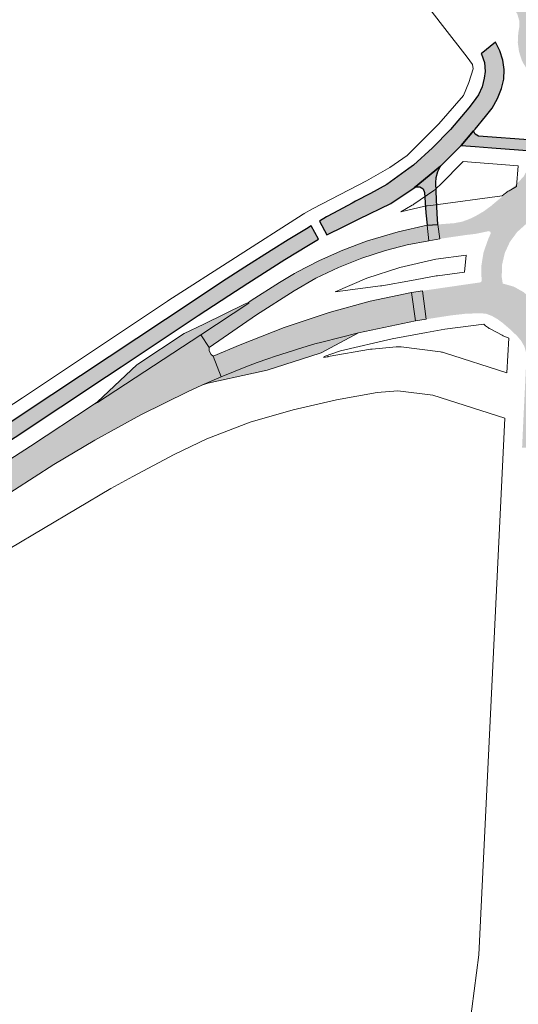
# Paper-space layout 'Layout1' of a CAD drawing. Header units: metres. Extents: x 123097 to 144122, y 392739 to 407589.
# Tile 447 of 510: x 138008 to 138156, y 398401 to 398693. Entities that reach past the tile are written whole.
import ezdxf
from ezdxf.enums import TextEntityAlignment as Align

# ---------------------------------------------------------------- set-up
doc = ezdxf.new("R2010")
doc.units = ezdxf.units.M
doc.header["$MEASUREMENT"] = 0
for name, color, linetype, lineweight in [('gs-anno-wegen algemeen tekst', 7, 'Continuous', 0), ('gs-knt-autosnelweg', 7, 'Continuous', 0), ('gs-knt-hoofdweg', 7, 'Continuous', 0), ('gs-knt-wegen algemeen', 7, 'Continuous', 0), ('ir-ARC-asfalt-hoofdwegen-te inspecteren', 5, 'Continuous', 0), ('ir-ARC-fietspaden naastliggend- te inspecteren', 1, 'Continuous', 0)]:
    doc.layers.add(name, color=color, linetype=linetype, lineweight=lineweight)
doc.styles.add('Style-Arial', font='arial.ttf')

psp = doc.layouts.get("Layout1")

# ---------------------------------------------------------------- hatches: boundary and pattern name
at = {"layer": 'ir-ARC-asfalt-hoofdwegen-te inspecteren', "linetype": 'Continuous', "lineweight": 13}
h = psp.add_hatch(color=5, dxfattribs=at)
h.paths.add_polyline_path([(138176.976, 398655.851), (138171.766, 398656.466), (138171.864, 398658.379), (138172.656, 398669.366), (138172.424, 398670.086), (138171.751, 398670.432), (138170.165, 398670.571), (138169.431, 398670.33), (138169.118, 398669.623), (138168.384, 398658.68), (138168.299, 398656.761), (138159.99, 398657.378), (138160.144, 398659.284), (138160.972, 398671.31), (138160.949, 398671.911), (138160.677, 398673.821), (138160.027, 398675.638), (138159.026, 398677.288), (138157.202, 398680.134), (138156.712, 398681.075), (138155.889, 398683.674), (138155.538, 398686.378), (138155.67, 398689.102), (138155.969, 398690.853), (138155.961, 398692.839), (138155.419, 398694.749), (138154.383, 398696.443), (138150.514, 398701.365), (138148.517, 398703.793), (138152.452, 398707.561), (138158.528, 398699.794), (138159.193, 398699.414), (138159.925, 398699.638), (138160.945, 398700.588), (138161.262, 398701.285), (138160.999, 398702.004), (138154.193, 398709.184), (138157.785, 398712.726), (138161.996, 398708.318), (138162.415, 398707.875), (138163.499, 398706.827), (138164.629, 398705.826), (138164.881, 398705.639), (138167.019, 398704.408), (138169.287, 398703.649), (138171.659, 398703.35), (138172.67, 398703.355), (138175.135, 398702.943), (138177.504, 398702.145), (138178.867, 398701.608), (138183.382, 398697.392), (138186.297, 398693.634), (138187.186, 398690.191), (138187.234, 398689.794), (138187.955, 398687.944), (138189.144, 398686.355), (138190.715, 398685.141), (138192.553, 398684.391), (138194.497, 398683.82), (138192.491, 398676.6), (138189.397, 398677.404), (138187.088, 398677.589), (138184.827, 398677.088), (138182.813, 398675.945), (138182.076, 398675.262), (138180.506, 398673.898), (138178.616, 398671.535), (138177.394, 398668.767), (138176.921, 398665.778), (138176.931, 398660.527), (138176.956, 398658.161), (138176.946, 398657.774)])
h.paths.add_polyline_path([(138171.92, 398676.919), (138169.328, 398677.135), (138166.862, 398677.962), (138164.662, 398679.35), (138162.851, 398681.326), (138161.602, 398683.697), (138160.999, 398686.309), (138161.08, 398688.988), (138161.84, 398691.558), (138163.23, 398693.85), (138165.24, 398695.803), (138167.694, 398697.156), (138170.418, 398697.812), (138173.219, 398697.725), (138175.897, 398696.902), (138178.263, 398695.4), (138180.196, 398693.242), (138181.474, 398690.642), (138182.001, 398687.794), (138181.739, 398684.909), (138180.707, 398682.202), (138178.981, 398679.875), (138176.889, 398678.329), (138174.49, 398677.325)], flags=16)
h = psp.add_hatch(color=5, dxfattribs=at)
h.paths.add_polyline_path([(138156.813, 398566.138), (138157.055, 398571.389), (138157.1, 398572.372), (138157.247, 398575.568), (138157.675, 398584.112), (138158.066, 398592.344), (138158.015, 398594.322), (138157.469, 398596.224), (138156.464, 398597.928), (138155.232, 398599.372), (138153.839, 398600.662), (138153.518, 398601.019), (138151.072, 398603.125), (138149.495, 398604.283), (138147.793, 398605.248), (138146.171, 398605.847), (138144.452, 398606.027), (138140.058, 398605.872), (138135.69, 398605.37), (138128.362, 398604.235), (138127.245, 398612.676), (138136.882, 398614.082), (138144.362, 398615.156), (138144.719, 398615.35), (138144.791, 398615.75), (138144.704, 398619.941), (138145.371, 398624.079), (138146.769, 398628.031), (138147.496, 398629.686), (138147.394, 398630.218), (138146.877, 398630.379), (138143.133, 398629.585), (138140.147, 398629.231), (138132.434, 398628.106), (138131.848, 398632.37), (138136.652, 398632.74), (138138.968, 398633.167), (138141.181, 398633.973), (138142.119, 398634.413), (138143.213, 398634.963), (138145.447, 398636.269), (138147.535, 398637.798), (138149.088, 398639.112), (138150.8, 398640.498), (138150.983, 398640.6), (138155.151, 398644.318), (138157.289, 398646.604), (138158.787, 398649.352), (138159.551, 398652.387), (138159.747, 398654.159), (138168.087, 398653.76), (138167.649, 398647.172), (138167.765, 398646.785), (138168.115, 398646.582), (138170.47, 398646.248), (138170.87, 398646.365), (138171.044, 398646.743), (138171.5, 398653.374), (138176.952, 398652.489), (138177.028, 398648.792), (138177.185, 398647.229), (138177.56, 398645.703), (138178.596, 398643.225), (138179.998, 398640.934), (138181.732, 398638.883), (138183.084, 398637.415), (138183.706, 398636.811), (138186.267, 398633.882), (138188.155, 398632.083), (138190.309, 398630.613), (138192.673, 398629.511), (138193.921, 398629.203), (138195.179, 398628.952), (138198.369, 398628.463), (138203.266, 398627.776), (138205.249, 398627.417), (138203.918, 398618.961), (138201.918, 398619.284), (138197.553, 398619.982), (138197.531, 398620.121), (138189.63, 398621.199), (138189.245, 398621.081), (138189.004, 398620.758), (138188.406, 398617.596), (138187.542, 398614.534), (138187.611, 398614.134), (138187.938, 398613.894), (138196.603, 398611.558), (138196.639, 398611.644), (138200.476, 398610.614), (138202.414, 398610.051), (138201.086, 398601.307), (138199.14, 398601.875), (138196.69, 398602.609), (138193.816, 398603.099), (138190.901, 398603.029), (138188.054, 398602.401), (138186.373, 398601.981), (138184.71, 398601.507), (138182.494, 398600.603), (138179.487, 398598.702), (138176.235, 398597.26), (138172.807, 398596.307), (138169.277, 398595.864), (138165.606, 398595.881), (138165.238, 398595.731), (138165.078, 398595.366), (138164.848, 398590.107), (138164.688, 398584.225), (138164.394, 398572.752), (138164.355, 398571.213), (138164.233, 398566.151), (138156.908, 398566.138), (138156.814, 398566.138)])
h.paths.add_polyline_path([(138167.061, 398606.388), (138164.381, 398607.002), (138161.915, 398608.217), (138159.795, 398609.968), (138157.298, 398612.262), (138154.337, 398613.914), (138151.073, 398614.832), (138150.775, 398616.773), (138150.867, 398620.393), (138151.688, 398623.92), (138153.205, 398627.208), (138155.354, 398630.122), (138158.048, 398632.542), (138161.175, 398634.368), (138163.799, 398635.026), (138166.503, 398635.089), (138169.155, 398634.556), (138171.624, 398633.452), (138173.79, 398631.832), (138175.546, 398629.774), (138177.555, 398626.857), (138180.075, 398624.37), (138183.017, 398622.399), (138182.564, 398619.056), (138181.477, 398615.862), (138179.798, 398612.936), (138177.587, 398610.387), (138174.929, 398608.31), (138172.48, 398607.06), (138169.81, 398606.407)], flags=16)
for points in [[(138128.637, 398632.154), (138120.046, 398630.197), (138111.596, 398627.701), (138110.686, 398627.4), (138103.594, 398624.763), (138096.676, 398621.697), (138089.959, 398618.214), (138089.319, 398617.816), (138084.865, 398615.176), (138076.482, 398609.771), (138075.609, 398609.243), (138075.797, 398608.966), (138061.488, 398599.602), (138063.952, 398595.837), (138078.012, 398605.497), (138089.149, 398612.715), (138095.623, 398616.379), (138102.331, 398619.594), (138109.242, 398622.345), (138116.324, 398624.619), (138122.706, 398626.276), (138129.182, 398627.511)], [(138067.509, 398587.189), (138071.646, 398588.864), (138074.838, 398590.11), (138078.215, 398591.374), (138081.434, 398592.525), (138083.679, 398593.296), (138087.074, 398594.415), (138091.763, 398595.868), (138095.376, 398596.915), (138097.408, 398597.477), (138108.313, 398600.206), (138125.154, 398603.735), (138124.04, 398612.137), (138111.742, 398609.583), (138099.622, 398606.283), (138086.258, 398601.836), (138073.158, 398596.664), (138065.134, 398593.273)], [(138075.609, 398609.243), (138074.685, 398608.809), (138062.368, 398602.808), (138056.599, 398600.009), (138042.811, 398590.915), (138042.501, 398590.701), (138030.814, 398579.777), (138029.238, 398578.61), (138030.88, 398579.573), (138061.488, 398599.602), (138075.797, 398608.966)], [(138108.313, 398600.206), (138097.408, 398597.477), (138095.376, 398596.915), (138091.763, 398595.868), (138087.074, 398594.415), (138083.679, 398593.296), (138081.434, 398592.525), (138078.215, 398591.374), (138074.838, 398590.11), (138071.646, 398588.864), (138067.509, 398587.189), (138061.759, 398584.712), (138063.583, 398585.263), (138077.142, 398588.229), (138081.149, 398589.106), (138096.943, 398594.148), (138097.23, 398594.241)]]:
    psp.add_hatch(color=5, dxfattribs=at).paths.add_polyline_path(points, flags=0)
at = {"layer": 'ir-ARC-asfalt-hoofdwegen-te inspecteren', "linetype": 'Continuous', "lineweight": 13, "extrusion": (0, 0, -1)}
psp.add_hatch(color=5, dxfattribs=at).paths.add_polyline_path([(-138029.238, 398578.61), (-138010.985, 398566.591), (-137987.113, 398551.265), (-137938.791, 398520.717), (-137924.774, 398512.498), (-137928.596, 398505.991), (-137935.836, 398510.26), (-137947.38, 398517.176), (-137962.836, 398526.303), (-137977.741, 398535.568), (-137988.855, 398542.675), (-138006.209, 398553.59), (-138017.887, 398561.109), (-138030.02, 398568.343), (-138043.712, 398575.871), (-138057.707, 398582.818), (-138061.759, 398584.712), (-138067.509, 398587.189), (-138065.134, 398593.273), (-138064.572, 398593.825), (-138063.944, 398594.906), (-138063.952, 398595.837), (-138061.488, 398599.602), (-138030.88, 398579.573)], flags=0)
at = {"layer": 'ir-ARC-fietspaden naastliggend- te inspecteren', "linetype": 'Continuous', "lineweight": 30, "extrusion": (0, 0, -1)}
for points in [[(-138144.789, 398682.893), (-138145.69, 398680.38), (-138145.816, 398677.714), (-138145.591, 398675.784), (-138144.973, 398673.211), (-138143.872, 398670.805), (-138142.328, 398668.656), (-138140.99, 398666.966), (-138135.547, 398660.502), (-138130.247, 398655.07), (-138124.617, 398649.979), (-138123.217, 398648.937), (-138116.691, 398644.21), (-138111.881, 398641.52), (-138107.421, 398639.27), (-138106.41, 398638.695), (-138100.889, 398635.737), (-138098.834, 398634.58), (-138096.71, 398633.348), (-138098.905, 398629.281), (-138103.967, 398631.768), (-138108.446, 398633.995), (-138117.871, 398638.54), (-138124.781, 398643.218), (-138132.612, 398649.656), (-138138.781, 398655.781), (-138142.428, 398660.096), (-138142.904, 398660.637), (-138145.983, 398664.351), (-138147.911, 398666.906), (-138149.489, 398669.691), (-138150.689, 398672.658), (-138151.351, 398675.447), (-138151.497, 398678.31), (-138151.121, 398681.151), (-138150.238, 398683.878), (-138148.875, 398686.4), (-138144.718, 398682.997)], [(-138143.86, 398658.606), (-138142.907, 398659.123), (-138142.428, 398660.096), (-138138.781, 398655.781), (-138142.888, 398655.451), (-138147.808, 398655.076), (-138159.747, 398654.159), (-138159.99, 398657.378)]]:
    psp.add_hatch(color=1, dxfattribs=at).paths.add_polyline_path(points, flags=0)
at = {"layer": 'ir-ARC-fietspaden naastliggend- te inspecteren', "linetype": 'Continuous', "lineweight": 30}
for points in [[(138127.861, 398641.806), (138128.302, 398635.773), (138128.637, 398632.154), (138131.848, 398632.37), (138131.606, 398635.599), (138131.391, 398639.77), (138131.267, 398644.758), (138131.32, 398646.266), (138131.797, 398648.025), (138132.612, 398649.656), (138124.781, 398643.218), (138125.258, 398643.49), (138126.442, 398643.558), (138127.438, 398642.914)], [(138060.764, 398605.334), (138069.779, 398611.304), (138075.435, 398614.981), (138086.473, 398621.987), (138093.445, 398626.225), (138096.457, 398627.975), (138094.279, 398631.916), (138092.889, 398631.098), (138087.441, 398627.783), (138082.398, 398624.627), (138074.585, 398619.711), (138067.618, 398615.215), (138059.483, 398609.824), (138017.33, 398581.822), (137995.309, 398567.247), (137968.912, 398549.757), (137960.521, 398544.33), (137955.441, 398541.121), (137948.248, 398536.666), (137939.718, 398531.558), (137932.863, 398527.499), (137922.744, 398521.557), (137924.962, 398517.715), (137941.601, 398527.491), (137950.202, 398532.682), (137957.579, 398537.259), (137962.821, 398540.585), (137971.188, 398545.965), (137979.253, 398551.277), (138033.561, 398587.262), (138037.922, 398590.151), (138041.69, 398592.648)]]:
    psp.add_hatch(color=1, dxfattribs=at).paths.add_polyline_path(points, flags=0)

# ---------------------------------------------------------------- linework, layer by layer
at = {"layer": 'gs-knt-autosnelweg', "color": 7, "linetype": 'Continuous', "flags": 128}
psp.add_lwpolyline([(137990.513, 397958.393), (137994.946, 397969.43), (138077.238, 398181.375), (138077.268, 398181.453), (138102.703, 398245.205), (138133.228, 398355.772), (138139.815, 398383.594), (138143.99, 398415.632), (138151.684, 398574.856)], dxfattribs=at)
at = {"layer": 'gs-knt-hoofdweg', "color": 7, "linetype": 'Continuous', "flags": 128}
psp.add_lwpolyline([(137956.973, 398547.18), (138008.562, 398580.941), (138051.597, 398609.63), (138051.696, 398609.694), (138091.856, 398635.427), (138092.018, 398635.528), (138092.183, 398635.623), (138094.623, 398636.992), (138094.818, 398637.098), (138110.693, 398645.307), (138117.539, 398649.233), (138122.748, 398652.808), (138123.341, 398653.402), (138132.06, 398662.148, -0.9439367), (138132.068, 398662.15)], format="xyb", dxfattribs=at)
for points in [[(138155.619, 398649.752), (138139.365, 398651.034), (138132.561, 398644.209), (138131.541, 398643.186), (138131.362, 398643.013), (138131.314, 398642.969), (138131.123, 398642.801), (138131.076, 398642.763), (138130.873, 398642.602), (138130.829, 398642.568), (138130.614, 398642.415), (138124.689, 398638.349), (138124.47, 398638.205), (138124.245, 398638.07), (138120.852, 398636.124)], [(138120.852, 398636.124), (138127.948, 398637.764), (138128.307, 398637.839), (138128.333, 398637.843), (138128.696, 398637.9), (138130.397, 398638.126), (138150.931, 398640.857), (138151.892, 398641.629), (138152.156, 398641.833), (138152.429, 398642.026), (138152.71, 398642.207), (138152.998, 398642.376), (138155.162, 398643.588), (138155.619, 398649.752)], [(138110.765, 398616.383), (138101.339, 398612.347), (138114.83, 398614.102), (138115.022, 398614.145), (138115.217, 398614.182), (138124.003, 398615.765), (138125.581, 398616.049), (138131.285, 398617.077), (138131.48, 398617.11), (138131.676, 398617.138), (138139.741, 398618.182), (138140.193, 398623.268), (138131.185, 398622.07), (138120.555, 398619.613), (138110.77, 398616.385), (138110.765, 398616.383)], [(138152.833, 398598.655), (138151.646, 398599.143), (138151.405, 398599.247), (138151.166, 398599.359), (138150.932, 398599.479), (138147.382, 398601.368), (138147.091, 398601.531), (138146.807, 398601.706), (138146.53, 398601.892), (138146.261, 398602.09), (138146.001, 398602.299), (138145.442, 398602.767), (138133.93, 398601.276), (138128.422, 398600.283), (138118.252, 398598.451), (138102.954, 398594.907), (138098.048, 398593.206), (138097.972, 398592.863)], [(138152.334, 398588.32), (138152.833, 398598.655)], [(138097.972, 398592.863), (138098.978, 398593.096), (138099.153, 398593.133), (138099.328, 398593.166), (138111.805, 398595.339), (138112.064, 398595.379), (138112.324, 398595.408), (138119.501, 398596.07), (138119.788, 398596.091), (138120.075, 398596.098), (138120.362, 398596.093), (138120.648, 398596.075), (138120.934, 398596.044), (138132.601, 398594.535), (138132.893, 398594.491), (138133.183, 398594.433), (138133.471, 398594.362), (138133.754, 398594.278), (138152.334, 398588.32)], [(138151.684, 398574.856), (138130.343, 398581.699), (138119.979, 398583.039), (138113.781, 398582.468), (138101.738, 398580.37), (138088.878, 398577.397), (138076.172, 398573.694), (138063.32, 398568.77), (138053.621, 398564.08), (138041.328, 398557.603), (138034.788, 398554.018), (138004.824, 398536.224), (138004.802, 398536.21), (137819.064, 398426.915), (137818.973, 398426.863), (137789.415, 398410.104), (137778.575, 398403.238), (137778.38, 398403.119), (137763.934, 398394.666), (137763.763, 398394.57), (137759.483, 398392.236), (137756.294, 398390.496)]]:
    psp.add_lwpolyline(points, dxfattribs=at)
at = {"layer": 'gs-knt-wegen algemeen', "color": 7, "linetype": 'Continuous', "flags": 128}
psp.add_lwpolyline([(138132.068, 398662.15), (138132.114, 398662.202), (138139.456, 398670.618), (138141.045, 398674.471), (138142.291, 398678.565), (138142.067, 398679.797), (138140.489, 398681.982), (138133.235, 398691.386), (138115.573, 398714.255)], dxfattribs=at)
at = {"layer": 'ir-ARC-asfalt-hoofdwegen-te inspecteren', "color": 5, "linetype": 'Continuous', "lineweight": 13}
for points in [[(138128.637, 398632.154), (138120.046, 398630.197), (138111.596, 398627.701), (138110.686, 398627.4), (138103.594, 398624.763), (138096.676, 398621.697), (138089.959, 398618.214), (138089.319, 398617.816), (138084.865, 398615.176), (138076.482, 398609.771), (138075.609, 398609.243), (138075.797, 398608.966), (138061.488, 398599.602), (138063.952, 398595.837), (138078.012, 398605.497), (138089.149, 398612.715), (138095.623, 398616.379), (138102.331, 398619.594), (138109.242, 398622.345), (138116.324, 398624.619), (138122.706, 398626.276), (138129.182, 398627.511)], [(138129.182, 398627.511), (138132.434, 398628.106), (138131.848, 398632.37), (138128.637, 398632.154)], [(138067.509, 398587.189), (138071.646, 398588.864), (138074.838, 398590.11), (138078.215, 398591.374), (138081.434, 398592.525), (138083.679, 398593.296), (138087.074, 398594.415), (138091.763, 398595.868), (138095.376, 398596.915), (138097.408, 398597.477), (138108.313, 398600.206), (138125.154, 398603.735), (138124.04, 398612.137), (138111.742, 398609.583), (138099.622, 398606.283), (138086.258, 398601.836), (138073.158, 398596.664), (138065.134, 398593.273)], [(138125.154, 398603.735), (138128.362, 398604.235), (138127.245, 398612.676), (138124.04, 398612.137)], [(138075.609, 398609.243), (138074.685, 398608.809), (138062.368, 398602.808), (138056.599, 398600.009), (138042.811, 398590.915), (138042.501, 398590.701), (138030.814, 398579.777), (138029.238, 398578.61), (138030.88, 398579.573), (138061.488, 398599.602), (138075.797, 398608.966)], [(138108.313, 398600.206), (138097.408, 398597.477), (138095.376, 398596.915), (138091.763, 398595.868), (138087.074, 398594.415), (138083.679, 398593.296), (138081.434, 398592.525), (138078.215, 398591.374), (138074.838, 398590.11), (138071.646, 398588.864), (138067.509, 398587.189), (138061.759, 398584.712), (138063.583, 398585.263), (138077.142, 398588.229), (138081.149, 398589.106), (138096.943, 398594.148), (138097.23, 398594.241)], [(138029.238, 398578.61), (138010.985, 398566.591), (137987.113, 398551.265), (137938.791, 398520.717), (137924.774, 398512.498), (137928.596, 398505.991), (137935.836, 398510.26), (137947.38, 398517.176), (137962.836, 398526.303), (137977.741, 398535.568), (137988.855, 398542.675), (138006.209, 398553.59), (138017.887, 398561.109), (138030.02, 398568.343), (138043.712, 398575.871), (138057.707, 398582.818), (138061.759, 398584.712), (138067.509, 398587.189), (138065.134, 398593.273), (138064.572, 398593.825), (138063.944, 398594.906), (138063.952, 398595.837), (138061.488, 398599.602), (138030.88, 398579.573)]]:
    psp.add_lwpolyline(points, close=True, dxfattribs=at)
psp.add_solid([(138129.182, 398627.511), (138132.434, 398628.106), (138128.637, 398632.154), (138131.848, 398632.37)], dxfattribs=at)
at = {"layer": 'ir-ARC-asfalt-hoofdwegen-te inspecteren', "color": 5, "linetype": 'Continuous', "lineweight": 13, "extrusion": (0, 0, -1)}
psp.add_solid([(-138125.154, 398603.735), (-138128.362, 398604.235), (-138124.04, 398612.137), (-138127.245, 398612.676)], dxfattribs=at)
at = {"layer": 'ir-ARC-fietspaden naastliggend- te inspecteren', "color": 1, "linetype": 'Continuous', "lineweight": 30}
for points in [[(138144.789, 398682.893), (138145.69, 398680.38), (138145.816, 398677.714), (138145.591, 398675.784), (138144.973, 398673.211), (138143.872, 398670.805), (138142.328, 398668.656), (138140.99, 398666.966), (138135.547, 398660.502), (138130.247, 398655.07), (138124.617, 398649.979), (138123.217, 398648.937), (138116.691, 398644.21), (138111.881, 398641.52), (138107.421, 398639.27), (138106.41, 398638.695), (138100.889, 398635.737), (138098.834, 398634.58), (138096.71, 398633.348), (138098.905, 398629.281), (138103.967, 398631.768), (138108.446, 398633.995), (138117.871, 398638.54), (138124.781, 398643.218), (138132.612, 398649.656), (138138.781, 398655.781), (138142.428, 398660.096), (138142.904, 398660.637), (138145.983, 398664.351), (138147.911, 398666.906), (138149.489, 398669.691), (138150.689, 398672.658), (138151.351, 398675.447), (138151.497, 398678.31), (138151.121, 398681.151), (138150.238, 398683.878), (138148.875, 398686.4), (138144.718, 398682.997)], [(138143.86, 398658.606), (138142.907, 398659.123), (138142.428, 398660.096), (138138.781, 398655.781), (138142.888, 398655.451), (138147.808, 398655.076), (138159.747, 398654.159), (138159.99, 398657.378)], [(138127.861, 398641.806), (138128.302, 398635.773), (138128.637, 398632.154), (138131.848, 398632.37), (138131.606, 398635.599), (138131.391, 398639.77), (138131.267, 398644.758), (138131.32, 398646.266), (138131.797, 398648.025), (138132.612, 398649.656), (138124.781, 398643.218), (138125.258, 398643.49), (138126.442, 398643.558), (138127.438, 398642.914)]]:
    psp.add_lwpolyline(points, close=True, dxfattribs=at)
psp.add_lwpolyline([(137979.253, 398551.277), (138033.561, 398587.262), (138037.922, 398590.151), (138041.69, 398592.648), (138060.764, 398605.334), (138069.779, 398611.304), (138075.435, 398614.981), (138086.473, 398621.987), (138093.445, 398626.225), (138096.457, 398627.975), (138094.279, 398631.916), (138092.889, 398631.098), (138087.441, 398627.783), (138082.398, 398624.627), (138074.585, 398619.711), (138067.618, 398615.215), (138059.483, 398609.824), (138017.33, 398581.822), (137995.309, 398567.247)], dxfattribs=at)

# ---------------------------------------------------------------- texts
at = {"layer": 'gs-anno-wegen algemeen tekst', "color": 7, "style": 'Style-Arial', "width": 0.909091}
psp.add_text('BURG. R VD VOORTLN', height=7.7, rotation=26.975, dxfattribs=at).set_placement((137975.002, 398706.665), align=Align.MIDDLE_CENTER)

doc.saveas('drawing.dxf')
